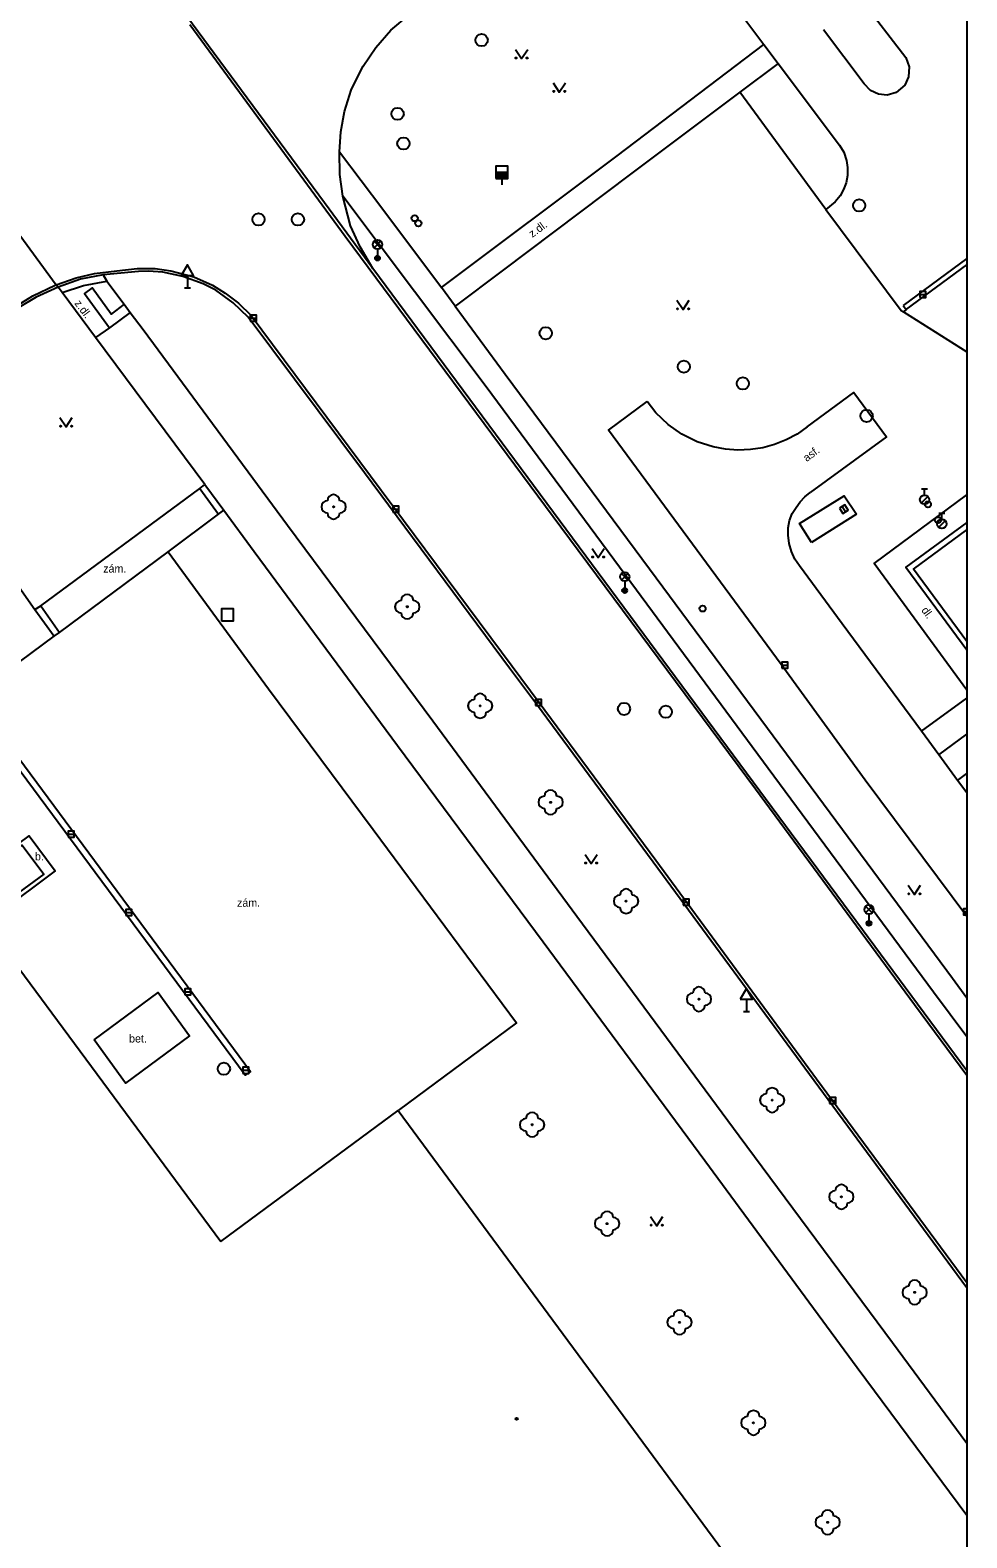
# Model space of a CAD drawing. Extents: x -596024 to -594475, y -1163820 to -1161957.
# Drawn here: x -594551.9 to -594475.5, y -1162814.3 to -1162691.2 of the extents above; entities that cross this region are included whole.
import ezdxf

# ---------------------------------------------------------------- set-up
doc = ezdxf.new("R2010")
doc.units = 0
for name, color, linetype in [('Level 10', 7, 'Continuous'), ('Level 11', 7, 'Continuous'), ('Level 22', 7, 'Continuous'), ('Level 24', 7, 'Continuous'), ('Level 26', 7, 'Continuous'), ('Level 27', 7, 'Continuous'), ('Level 28', 7, 'Continuous'), ('Level 33', 7, 'Continuous'), ('Level 34', 7, 'Continuous'), ('Level 36', 7, 'Continuous'), ('Level 39', 7, 'Continuous'), ('Level 40', 7, 'Continuous'), ('Level 5', 7, 'Continuous'), ('Level 7', 7, 'Continuous'), ('Vrstva 27', 7, 'Continuous'), ('Vrstva 63', 7, 'Continuous')]:
    doc.layers.add(name, color=color, linetype=linetype)

msp = doc.modelspace()

# ---------------------------------------------------------------- linework, layer by layer
at = {"layer": 'Level 10'}
for p, q in [((-594480.41, -1162714.04), (-594475.47, -1162710.39)), ((-594479.18, -1162748.44), (-594475.47, -1162745.75)), ((-594475.47, -1162776.17), (-594483.99, -1162764.65))]:
    msp.add_line(p, q, dxfattribs=at)
for points in [[(-594526.66, -1162701.16), (-594526.55, -1162699.54), (-594526.26, -1162697.87), (-594525.71, -1162696.13), (-594525.08, -1162694.86), (-594524.75, -1162694.19), (-594523.71, -1162692.65), (-594522.47, -1162691.23), (-594520.99, -1162689.99), (-594513.43, -1162684.78), (-594511.45, -1162683.96), (-594509.35, -1162683.42), (-594507.55, -1162683.18), (-594505.32, -1162683.2), (-594503.65, -1162683.4), (-594502.15, -1162683.76), (-594500.41, -1162684.39), (-594498.97, -1162685.07), (-594497.57, -1162685.91), (-594496.2, -1162687.02), (-594494.72, -1162688.83), (-594492.03, -1162692.4)], [(-594484, -1162688.84), (-594480.46, -1162693.47), (-594480.19, -1162694.22), (-594480.23, -1162695.06), (-594480.54, -1162695.74), (-594481.24, -1162696.33), (-594481.96, -1162696.54), (-594482.67, -1162696.46), (-594483.34, -1162696.17), (-594483.84, -1162695.62), (-594487.17, -1162691.21)], [(-594492.03, -1162692.4), (-594490.86, -1162693.95)], [(-594490.86, -1162693.95), (-594485.86, -1162700.63), (-594485.52, -1162701.21), (-594485.29, -1162701.88), (-594485.2, -1162702.44), (-594485.21, -1162703.1), (-594485.33, -1162703.7), (-594485.53, -1162704.24), (-594485.82, -1162704.77), (-594486.21, -1162705.25), (-594486.97, -1162705.88), (-594480.82, -1162714.11), (-594480.63, -1162714.23)], [(-594526.4, -1162704.8), (-594526.63, -1162703.01), (-594526.66, -1162701.16)], [(-594523.94, -1162710.7), (-594524.98, -1162708.93), (-594525.77, -1162707.21), (-594526.4, -1162704.8)], [(-594475.47, -1162793.87), (-594475.49, -1162793.84), (-594487.94, -1162776.97), (-594501.07, -1162759.13), (-594510.6, -1162746.24), (-594512.79, -1162743.29), (-594524.62, -1162727.37), (-594534.11, -1162714.66), (-594535.35, -1162713.49), (-594536.75, -1162712.47), (-594537.8, -1162711.94), (-594539.45, -1162711.34), (-594541.1, -1162711), (-594542.26, -1162710.9), (-594543.07, -1162710.93), (-594545.95, -1162711.2)], [(-594483.99, -1162764.65), (-594523.94, -1162710.7)], [(-594549.64, -1162712.2), (-594551.43, -1162713.03), (-594552.98, -1162713.96), (-594554.27, -1162714.88), (-594557.17, -1162717.25), (-594558.16, -1162718.38), (-594559.04, -1162719.78), (-594559.61, -1162721.32), (-594559.89, -1162722.86), (-594559.92, -1162724.22), (-594559.75, -1162725.51), (-594559.3, -1162727.08), (-594558.53, -1162728.53), (-594556.77, -1162731.07)], [(-594545.95, -1162711.2), (-594547.8, -1162711.57), (-594549.64, -1162712.2)], [(-594480.41, -1162714.04), (-594480.63, -1162714.23)], [(-594488.51, -1162723.62), (-594484.68, -1162720.8), (-594482.04, -1162724.43), (-594488.25, -1162728.98)], [(-594475.47, -1162763.57), (-594483.78, -1162752.43), (-594490.62, -1162743.01), (-594504.72, -1162723.88), (-594501.57, -1162721.53)], [(-594475.47, -1162763.57), (-594483.78, -1162752.43), (-594490.62, -1162743.01), (-594504.72, -1162723.88), (-594501.57, -1162721.53)], [(-594500.84, -1162722.46), (-594501.57, -1162721.53)], [(-594496.16, -1162725.25), (-594497.48, -1162724.83), (-594498.72, -1162724.22), (-594499.85, -1162723.42), (-594500.84, -1162722.46)], [(-594488.51, -1162723.62), (-594489.33, -1162724.2), (-594490.22, -1162724.68), (-594491.16, -1162725.06), (-594492.13, -1162725.32)], [(-594492.13, -1162725.32), (-594493.13, -1162725.47), (-594494.15, -1162725.51), (-594495.16, -1162725.44), (-594496.16, -1162725.25)], [(-594489.4, -1162730.18), (-594489.06, -1162729.74), (-594488.68, -1162729.33), (-594488.25, -1162728.98)], [(-594489.95, -1162731.26), (-594489.72, -1162730.69)], [(-594489.72, -1162730.69), (-594489.4, -1162730.18)], [(-594556.77, -1162731.07), (-594551.52, -1162738.51)], [(-594490.06, -1162731.85), (-594489.95, -1162731.26)], [(-594490.05, -1162732.46), (-594490.06, -1162731.85)], [(-594489.97, -1162733.13), (-594490.05, -1162732.46)], [(-594489.12, -1162734.96), (-594489.5, -1162734.4), (-594489.78, -1162733.78), (-594489.97, -1162733.13)], [(-594479.18, -1162748.44), (-594485.65, -1162739.68), (-594489.12, -1162734.96)], [(-594551.52, -1162738.51), (-594549.95, -1162740.69)]]:
    msp.add_lwpolyline(points, dxfattribs=at)
at = {"layer": 'Level 11'}
for p, q in [((-594480.63, -1162714.23), (-594475.47, -1162717.49)), ((-594477.75, -1162750.38), (-594475.47, -1162748.7)), ((-594476.22, -1162752.46), (-594475.47, -1162751.9))]:
    msp.add_line(p, q, dxfattribs=at)
for points in [[(-594523.94, -1162710.7), (-594527.9, -1162705.34), (-594541.83, -1162686.45)], [(-594538.88, -1162690.77), (-594526.2, -1162708.04), (-594508.61, -1162731.76), (-594492.72, -1162753.15), (-594479.73, -1162770.76), (-594475.47, -1162776.52)], [(-594526.66, -1162701.16), (-594523.12, -1162705.86), (-594518.35, -1162712.25), (-594504, -1162701.5), (-594492.03, -1162692.4)], [(-594490.86, -1162693.95), (-594494.01, -1162696.31), (-594502.82, -1162702.92), (-594513.39, -1162710.88), (-594517.24, -1162713.77), (-594513.14, -1162719.32), (-594501.38, -1162735.19), (-594489.64, -1162751.02), (-594476.65, -1162768.61), (-594475.47, -1162770.21)], [(-594486.97, -1162705.88), (-594494.01, -1162696.31)], [(-594557.16, -1162701.99), (-594557, -1162702.2), (-594549.78, -1162712.01), (-594549.64, -1162712.2)], [(-594475.47, -1162773.4), (-594478.19, -1162769.73), (-594491.21, -1162752.11), (-594502.88, -1162736.31), (-594514.7, -1162720.34), (-594526.4, -1162704.8)], [(-594553.33, -1162713.93), (-594551.69, -1162712.93), (-594549.88, -1162712.05), (-594549.78, -1162712.01), (-594548.17, -1162711.44), (-594546.67, -1162711.09), (-594544.85, -1162710.87), (-594543.17, -1162710.69), (-594541.7, -1162710.69), (-594540.43, -1162710.87), (-594538.57, -1162711.38), (-594537.04, -1162712.06), (-594536.01, -1162712.69), (-594534.92, -1162713.53), (-594533.88, -1162714.53), (-594512.58, -1162743.13), (-594510.38, -1162746.1), (-594500.86, -1162758.97), (-594487.73, -1162776.81), (-594475.47, -1162793.43)], [(-594549.3, -1162712.65), (-594549.64, -1162712.2)], [(-594549.3, -1162712.65), (-594547.57, -1162712.08), (-594545.66, -1162711.72)], [(-594545.95, -1162711.2), (-594545.66, -1162711.72)], [(-594545.66, -1162711.72), (-594544.23, -1162713.61)], [(-594546.57, -1162716.33), (-594549.3, -1162712.65)], [(-594544.23, -1162713.61), (-594545.31, -1162714.41), (-594546.86, -1162712.28), (-594547.48, -1162712.73), (-594545.44, -1162715.54)], [(-594517.24, -1162713.77), (-594518.35, -1162712.25)], [(-594543.74, -1162714.28), (-594545.44, -1162715.54)], [(-594544.23, -1162713.61), (-594543.74, -1162714.28)], [(-594543.74, -1162714.28), (-594542.69, -1162715.67), (-594530.9, -1162731.63), (-594519.06, -1162747.6), (-594507.29, -1162763.54), (-594494.04, -1162781.47), (-594481.55, -1162798.34), (-594475.47, -1162806.55)], [(-594545.44, -1162715.54), (-594546.57, -1162716.33)], [(-594537.66, -1162728.32), (-594546.57, -1162716.33)], [(-594551.04, -1162738.21), (-594538.07, -1162728.65)], [(-594538.07, -1162728.65), (-594537.66, -1162728.32)], [(-594538.07, -1162728.65), (-594536.55, -1162730.73)], [(-594537.66, -1162728.32), (-594536.12, -1162730.41)], [(-594475.47, -1162745.1), (-594483.03, -1162734.77), (-594475.47, -1162729.16)], [(-594536.55, -1162730.73), (-594536.12, -1162730.41)], [(-594536.12, -1162730.41), (-594533.63, -1162733.78), (-594521.93, -1162749.6), (-594510.04, -1162765.64), (-594496.85, -1162783.47), (-594484.41, -1162800.36), (-594475.47, -1162812.42)], [(-594540.65, -1162733.81), (-594536.55, -1162730.73)], [(-594475.47, -1162731.41), (-594480.44, -1162735.07), (-594475.47, -1162741.81)], [(-594551.52, -1162738.51), (-594551.04, -1162738.21)], [(-594551.04, -1162738.21), (-594549.51, -1162740.39)], [(-594475.47, -1162753.48), (-594476.22, -1162752.46), (-594477.75, -1162750.38), (-594479.18, -1162748.44)], [(-594554.19, -1162749.71), (-594553.77, -1162749.4), (-594533.94, -1162776.21), (-594534.36, -1162776.51), (-594554.19, -1162749.71)], [(-594556.56, -1162760.37), (-594552, -1162756.98), (-594549.87, -1162759.84), (-594554.44, -1162763.23), (-594556.56, -1162760.37)], [(-594556.26, -1162760.43), (-594552.56, -1162757.75), (-594550.81, -1162760.12), (-594554.51, -1162762.8), (-594556.26, -1162760.43)], [(-594546.7, -1162773.64), (-594541.46, -1162769.77), (-594538.9, -1162773.3), (-594544.14, -1162777.17), (-594546.7, -1162773.64)]]:
    msp.add_lwpolyline(points, dxfattribs=at)
at = {"layer": 'Level 22'}
for centre in [(-594527.15, -1162730.14), (-594521.14, -1162738.29), (-594515.19, -1162746.38), (-594509.44, -1162754.25), (-594503.28, -1162762.32), (-594497.33, -1162770.31), (-594491.36, -1162778.55), (-594510.95, -1162780.56), (-594485.71, -1162786.44), (-594504.83, -1162788.63), (-594479.73, -1162794.24), (-594498.92, -1162796.68), (-594492.89, -1162804.88), (-594486.83, -1162813)]:
    msp.add_circle(centre, 0.05, dxfattribs=at)
for centre, start, end in [((-594527.15, -1162729.64), 0, 180), ((-594527.65, -1162730.14), 90, 270), ((-594527.15, -1162730.64), 180, 0), ((-594526.65, -1162730.14), 270, 90), ((-594521.64, -1162738.29), 90, 270), ((-594521.14, -1162737.79), 0, 180), ((-594520.64, -1162738.29), 270, 90), ((-594521.14, -1162738.79), 180, 0), ((-594515.19, -1162745.88), 0, 180), ((-594515.69, -1162746.38), 90, 270), ((-594514.69, -1162746.38), 270, 90), ((-594515.19, -1162746.88), 180, 0), ((-594509.94, -1162754.25), 90, 270), ((-594509.44, -1162753.75), 0, 180), ((-594508.94, -1162754.25), 270, 90), ((-594509.44, -1162754.75), 180, 0), ((-594503.28, -1162761.82), 0, 180), ((-594503.78, -1162762.32), 90, 270), ((-594502.78, -1162762.32), 270, 90), ((-594503.28, -1162762.82), 180, 0), ((-594497.83, -1162770.31), 90, 270), ((-594497.33, -1162769.81), 0, 180), ((-594496.83, -1162770.31), 270, 90), ((-594497.33, -1162770.81), 180, 0), ((-594491.86, -1162778.55), 90, 270), ((-594491.36, -1162778.05), 0, 180), ((-594490.86, -1162778.55), 270, 90), ((-594510.95, -1162780.06), 0, 180), ((-594491.36, -1162779.05), 180, 0), ((-594511.45, -1162780.56), 90, 270), ((-594510.95, -1162781.06), 180, 0), ((-594510.45, -1162780.56), 270, 90), ((-594486.21, -1162786.44), 90, 270), ((-594485.71, -1162785.94), 0, 180), ((-594485.21, -1162786.44), 270, 90), ((-594485.71, -1162786.94), 180, 0), ((-594505.33, -1162788.63), 90, 270), ((-594504.83, -1162788.13), 0, 180), ((-594504.33, -1162788.63), 270, 90), ((-594504.83, -1162789.13), 180, 0), ((-594479.73, -1162793.74), 0, 180), ((-594480.23, -1162794.24), 90, 270), ((-594479.23, -1162794.24), 270, 90), ((-594498.92, -1162796.18), 0, 180), ((-594479.73, -1162794.74), 180, 0), ((-594499.42, -1162796.68), 90, 270), ((-594498.42, -1162796.68), 270, 90), ((-594498.92, -1162797.18), 180, 0), ((-594493.39, -1162804.88), 90, 270), ((-594492.89, -1162804.38), 0, 180), ((-594492.39, -1162804.88), 270, 90), ((-594492.89, -1162805.38), 180, 0), ((-594487.33, -1162813), 90, 270), ((-594486.83, -1162812.5), 0, 180), ((-594486.33, -1162813), 270, 90), ((-594486.83, -1162813.5), 180, 0)]:
    msp.add_arc(centre, 0.5, start, end, dxfattribs=at)
at = {"layer": 'Level 24'}
msp.add_line((-594475.47, -1162709.86), (-594480.68, -1162713.71), dxfattribs=at)
for points in [[(-594480.68, -1162713.71), (-594480.41, -1162714.04)], [(-594488.14, -1162733.05), (-594489.12, -1162731.51), (-594485.47, -1162729.24), (-594484.47, -1162730.74)], [(-594484.47, -1162730.74), (-594488.14, -1162733.05)]]:
    msp.add_lwpolyline(points, dxfattribs=at)
at = {"layer": 'Level 26'}
msp.add_lwpolyline([(-594536.31, -1162739.45), (-594535.31, -1162739.45), (-594535.31, -1162738.45), (-594536.31, -1162738.45)], close=True, dxfattribs=at)
at = {"layer": 'Level 27'}
for p, q in [((-594479.31, -1162712.81), (-594478.81, -1162712.81)), ((-594533.95, -1162714.74), (-594533.45, -1162714.74)), ((-594522.32, -1162730.32), (-594521.82, -1162730.32)), ((-594485.64, -1162730.11), (-594485.36, -1162730.53)), ((-594490.58, -1162743.06), (-594490.08, -1162743.06)), ((-594510.67, -1162746.11), (-594510.17, -1162746.11)), ((-594548.82, -1162756.85), (-594548.32, -1162756.85)), ((-594498.63, -1162762.39), (-594498.13, -1162762.39)), ((-594544.11, -1162763.24), (-594543.61, -1162763.24)), ((-594475.73, -1162763.18), (-594475.47, -1162763.18)), ((-594539.29, -1162769.72), (-594538.79, -1162769.72)), ((-594534.56, -1162776.12), (-594534.06, -1162776.12)), ((-594486.67, -1162778.58), (-594486.17, -1162778.58))]:
    msp.add_line(p, q, dxfattribs=at)
for points in [[(-594479.31, -1162713.06), (-594478.81, -1162713.06), (-594478.81, -1162712.56), (-594479.31, -1162712.56)], [(-594533.95, -1162714.99), (-594533.45, -1162714.99), (-594533.45, -1162714.49), (-594533.95, -1162714.49)], [(-594522.32, -1162730.57), (-594521.82, -1162730.57), (-594521.82, -1162730.07), (-594522.32, -1162730.07)], [(-594485.85, -1162730.24), (-594485.58, -1162730.67), (-594485.15, -1162730.4), (-594485.42, -1162729.97)], [(-594490.58, -1162743.31), (-594490.08, -1162743.31), (-594490.08, -1162742.81), (-594490.58, -1162742.81)], [(-594510.67, -1162746.36), (-594510.17, -1162746.36), (-594510.17, -1162745.86), (-594510.67, -1162745.86)], [(-594548.82, -1162757.1), (-594548.32, -1162757.1), (-594548.32, -1162756.6), (-594548.82, -1162756.6)], [(-594498.63, -1162762.64), (-594498.13, -1162762.64), (-594498.13, -1162762.14), (-594498.63, -1162762.14)], [(-594544.11, -1162763.49), (-594543.61, -1162763.49), (-594543.61, -1162762.99), (-594544.11, -1162762.99)], [(-594539.29, -1162769.97), (-594538.79, -1162769.97), (-594538.79, -1162769.47), (-594539.29, -1162769.47)], [(-594534.56, -1162776.37), (-594534.06, -1162776.37), (-594534.06, -1162775.87), (-594534.56, -1162775.87)], [(-594486.67, -1162778.83), (-594486.17, -1162778.83), (-594486.17, -1162778.33), (-594486.67, -1162778.33)]]:
    msp.add_lwpolyline(points, close=True, dxfattribs=at)
for centre in [(-594515.07, -1162692.05), (-594521.93, -1162698.07), (-594521.45, -1162700.49), (-594484.26, -1162705.54), (-594533.28, -1162706.68), (-594530.06, -1162706.68), (-594509.84, -1162715.97), (-594498.57, -1162718.7), (-594493.75, -1162720.07), (-594483.65, -1162722.72), (-594503.45, -1162746.63), (-594500.04, -1162746.86), (-594536.1, -1162775.99)]:
    msp.add_circle(centre, 0.5, dxfattribs=at)
at = {"layer": 'Level 28'}
for p, q in [((-594513.92, -1162702.84), (-594512.92, -1162702.84)), ((-594513.92, -1162702.89), (-594512.92, -1162702.89)), ((-594513.92, -1162702.94), (-594512.92, -1162702.94)), ((-594513.92, -1162702.99), (-594512.92, -1162702.99)), ((-594513.92, -1162703.04), (-594512.92, -1162703.04)), ((-594513.92, -1162703.09), (-594512.92, -1162703.09)), ((-594513.92, -1162703.14), (-594512.92, -1162703.14)), ((-594513.92, -1162703.19), (-594512.92, -1162703.19)), ((-594513.92, -1162703.24), (-594512.92, -1162703.24)), ((-594513.92, -1162703.29), (-594512.92, -1162703.29)), ((-594513.42, -1162703.34), (-594513.42, -1162703.87)), ((-594479.18, -1162729.82), (-594478.65, -1162729.29)), ((-594479.17, -1162728.68), (-594478.67, -1162728.68)), ((-594478.92, -1162729.18), (-594478.92, -1162728.68)), ((-594477.76, -1162730.66), (-594477.26, -1162730.66)), ((-594477.51, -1162731.16), (-594477.51, -1162730.66)), ((-594477.77, -1162731.8), (-594477.24, -1162731.27))]:
    msp.add_line(p, q, dxfattribs=at)
msp.add_lwpolyline([(-594513.92, -1162703.34), (-594512.92, -1162703.34), (-594512.92, -1162702.34), (-594513.92, -1162702.34)], close=True, dxfattribs=at)
for centre, radius in [((-594520.53, -1162706.59), 0.25), ((-594520.23, -1162707), 0.25), ((-594478.92, -1162729.55), 0.375), ((-594478.65, -1162729.94), 0.25), ((-594477.82, -1162731.22), 0.25), ((-594477.51, -1162731.53), 0.375), ((-594497.04, -1162738.44), 0.25)]:
    msp.add_circle(centre, radius, dxfattribs=at)
at = {"layer": 'Level 33'}
for p, q in [((-594523.84, -1162708.99), (-594523.31, -1162708.46)), ((-594523.84, -1162708.46), (-594523.31, -1162708.99)), ((-594523.57, -1162709.1), (-594523.57, -1162709.85)), ((-594503.66, -1162736.11), (-594503.13, -1162735.58)), ((-594503.66, -1162735.58), (-594503.13, -1162736.11)), ((-594503.39, -1162736.22), (-594503.39, -1162736.97)), ((-594483.73, -1162763.26), (-594483.2, -1162762.73)), ((-594483.73, -1162762.73), (-594483.2, -1162763.26)), ((-594483.46, -1162763.37), (-594483.46, -1162764.12))]:
    msp.add_line(p, q, dxfattribs=at)
for centre, radius in [((-594523.57, -1162708.73), 0.375), ((-594523.57, -1162709.85), 0.2), ((-594523.57, -1162709.85), 0.145), ((-594523.57, -1162709.85), 0.0876), ((-594503.39, -1162735.84), 0.375), ((-594503.39, -1162736.97), 0.2), ((-594503.39, -1162736.97), 0.145), ((-594503.39, -1162736.97), 0.0876), ((-594483.46, -1162763), 0.375), ((-594483.46, -1162764.12), 0.2), ((-594483.46, -1162764.12), 0.145), ((-594483.46, -1162764.12), 0.0876)]:
    msp.add_circle(centre, radius, dxfattribs=at)
at = {"layer": 'Level 34'}
for p, q in [((-594539.08, -1162711.26), (-594539.08, -1162712.28)), ((-594539.33, -1162712.28), (-594538.83, -1162712.28)), ((-594493.46, -1162770.3), (-594493.46, -1162771.32)), ((-594493.71, -1162771.32), (-594493.21, -1162771.32))]:
    msp.add_line(p, q, dxfattribs=at)
for points in [[(-594539.58, -1162711.26), (-594538.58, -1162711.26), (-594539.08, -1162710.4)], [(-594493.96, -1162770.3), (-594492.96, -1162770.3), (-594493.46, -1162769.44)]]:
    msp.add_lwpolyline(points, close=True, dxfattribs=at)
at = {"layer": 'Level 36'}
for points in [[(-594512.31, -1162692.81), (-594511.81, -1162693.56), (-594511.31, -1162692.81)], [(-594509.23, -1162695.54), (-594508.73, -1162696.29), (-594508.23, -1162695.54)], [(-594499.13, -1162713.28), (-594498.63, -1162714.03), (-594498.13, -1162713.28)], [(-594549.48, -1162722.86), (-594548.98, -1162723.61), (-594548.48, -1162722.86)], [(-594506.06, -1162733.53), (-594505.56, -1162734.28), (-594505.06, -1162733.53)], [(-594506.63, -1162758.5), (-594506.13, -1162759.25), (-594505.63, -1162758.5)], [(-594480.25, -1162761.02), (-594479.75, -1162761.77), (-594479.25, -1162761.02)], [(-594501.28, -1162788.05), (-594500.78, -1162788.8), (-594500.28, -1162788.05)]]:
    msp.add_lwpolyline(points, dxfattribs=at)
for centre in [(-594512.26, -1162693.51), (-594511.36, -1162693.51), (-594509.18, -1162696.24), (-594508.28, -1162696.24), (-594499.08, -1162713.98), (-594498.18, -1162713.98), (-594549.43, -1162723.56), (-594548.53, -1162723.56), (-594506.01, -1162734.23), (-594505.11, -1162734.23), (-594506.58, -1162759.2), (-594505.68, -1162759.2), (-594480.2, -1162761.72), (-594479.3, -1162761.72), (-594501.23, -1162788.75), (-594500.33, -1162788.75)]:
    msp.add_circle(centre, 0.05, dxfattribs=at)
at = {"layer": 'Level 39'}
for radius in [0.09, 0.0398]:
    msp.add_circle((-594512.21, -1162804.56), radius, dxfattribs=at)
at = {"layer": 'Level 5'}
for points in [[(-594475.47, -1162741.12), (-594479.82, -1162735.23), (-594475.47, -1162732.01)], [(-594564.8, -1162751.63), (-594536.35, -1162790.1)], [(-594536.35, -1162790.1), (-594521.89, -1162779.4)], [(-594521.89, -1162779.4), (-594478.66, -1162837.99)]]:
    msp.add_lwpolyline(points, dxfattribs=at)
at = {"layer": 'Level 7'}
for points in [[(-594549.51, -1162740.39), (-594540.65, -1162733.81)], [(-594540.65, -1162733.81), (-594532.45, -1162744.99), (-594523.92, -1162756.48), (-594512.21, -1162772.24), (-594521.89, -1162779.4)], [(-594549.95, -1162740.69), (-594549.51, -1162740.39)], [(-594556.43, -1162745.47), (-594549.95, -1162740.69)]]:
    msp.add_lwpolyline(points, dxfattribs=at)
at = {"layer": 'Vrstva 27'}
msp.add_lwpolyline([(-594475.47, -1162763.43), (-594475.47, -1162762.93), (-594475.73, -1162762.93), (-594475.73, -1162763.43)], close=True, dxfattribs=at)
at = {"layer": 'Vrstva 63'}
msp.add_lwpolyline([(-594475.47, -1163820.23), (-596024.42, -1163820.23), (-596024.42, -1161956.88), (-594475.47, -1161956.88)], close=True, dxfattribs=at)

# ---------------------------------------------------------------- texts
at = {"layer": 'Level 40'}
for s, rotation, p in [('z.dl.', 36.61, (-594510.93, -1162708.2)), ('z.dl.', 307.03, (-594548.33, -1162713.55)), ('asf.', 36.46, (-594488.54, -1162726.49)), ('dl.', 306, (-594479.22, -1162738.59))]:
    msp.add_text(s, height=0.65, rotation=rotation, dxfattribs=at).set_placement(p)
for s, p in [('zám.', (-594545.95, -1162735.5)), ('b.', (-594551.52, -1162758.99)), ('zám.', (-594535.03, -1162762.77)), ('bet.', (-594543.84, -1162773.85))]:
    msp.add_text(s, height=0.65, dxfattribs=at).set_placement(p)

doc.saveas('drawing.dxf')
